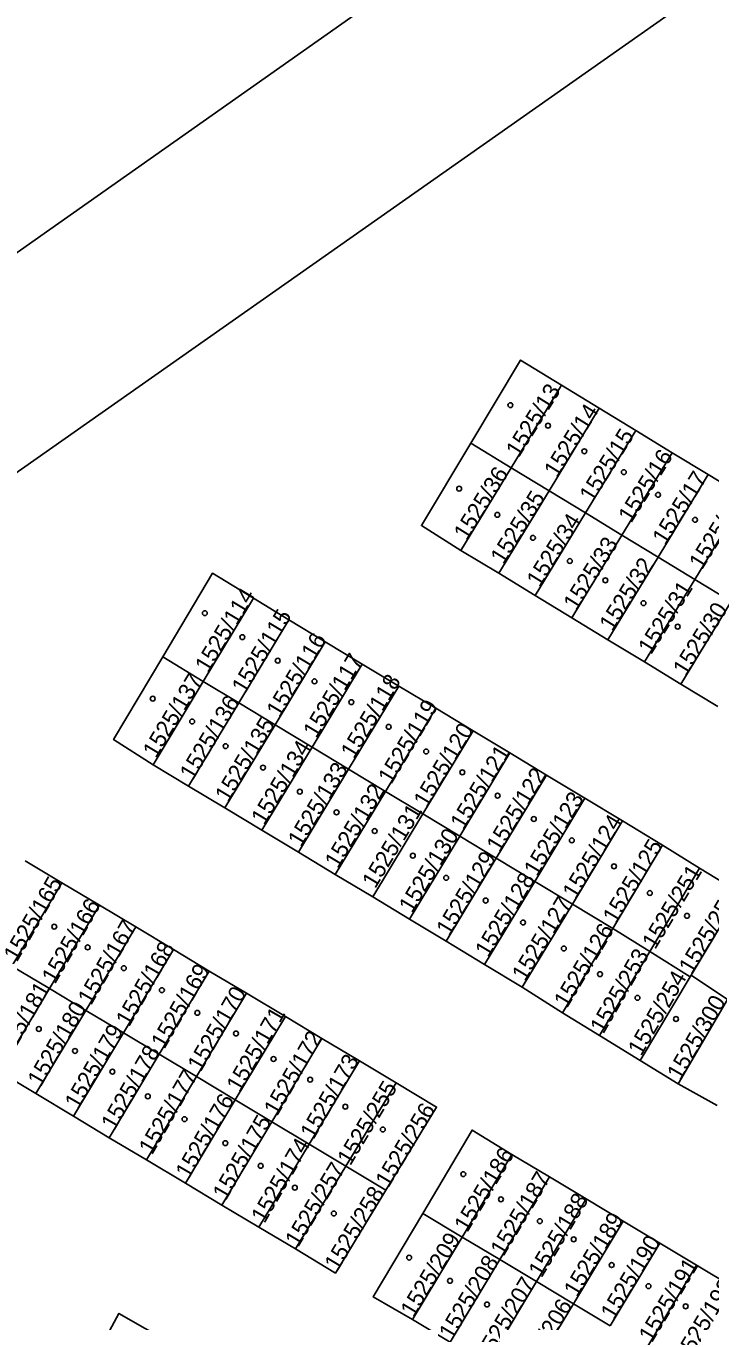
# Model space of a CAD drawing. Extents: x -869103 to -863415, y -1015889 to -1012477.
# Drawn here: x -865800.6 to -865751.4, y -1014789.8 to -1014696.6 of the extents above; entities that cross this region are included whole.
import ezdxf

# ---------------------------------------------------------------- set-up
doc = ezdxf.new("R2010")
doc.units = 0
for name, color, linetype in [('Hranice parcel', 7, 'Continuous'), ('Parcelní čísla', 7, 'Continuous'), ('Značky budov', 7, 'Continuous')]:
    doc.layers.add(name, color=color, linetype=linetype)

msp = doc.modelspace()

# ---------------------------------------------------------------- linework, layer by layer
at = {"layer": 'Hranice parcel'}
for p, q in [((-865853.7, -1014749.91), (-865763.23, -1014686.1)), ((-865742.97, -1014687.75), (-865841.79, -1014757.22)), ((-865765.71, -1014728.4), (-865762.09, -1014722.46)), ((-865759.38, -1014724.11), (-865762.09, -1014722.46)), ((-865762.99, -1014730.05), (-865759.38, -1014724.11)), ((-865756.75, -1014725.71), (-865759.38, -1014724.11)), ((-865760.36, -1014731.65), (-865756.75, -1014725.71)), ((-865754.13, -1014727.31), (-865756.75, -1014725.71)), ((-865768.62, -1014726.62), (-865765.71, -1014728.4)), ((-865757.75, -1014733.24), (-865754.13, -1014727.31)), ((-865751.54, -1014728.89), (-865754.13, -1014727.31)), ((-865765.71, -1014728.4), (-865769.32, -1014734.34)), ((-865765.71, -1014728.4), (-865762.99, -1014730.05)), ((-865755.15, -1014734.82), (-865751.54, -1014728.89)), ((-865748.9, -1014730.49), (-865751.54, -1014728.89)), ((-865762.99, -1014730.05), (-865766.61, -1014735.99)), ((-865762.99, -1014730.05), (-865760.36, -1014731.65)), ((-865752.51, -1014736.43), (-865748.9, -1014730.49)), ((-865760.36, -1014731.65), (-865763.98, -1014737.59)), ((-865760.36, -1014731.65), (-865757.75, -1014733.24)), ((-865757.75, -1014733.24), (-865761.36, -1014739.19)), ((-865757.75, -1014733.24), (-865755.15, -1014734.82)), ((-865769.32, -1014734.34), (-865766.61, -1014735.99)), ((-865755.15, -1014734.82), (-865758.77, -1014740.77)), ((-865755.15, -1014734.82), (-865752.51, -1014736.43)), ((-865766.61, -1014735.99), (-865763.98, -1014737.59)), ((-865752.51, -1014736.43), (-865756.13, -1014742.37)), ((-865752.51, -1014736.43), (-865749.9, -1014738.02)), ((-865763.98, -1014737.59), (-865761.36, -1014739.19)), ((-865787.85, -1014743.77), (-865784.24, -1014737.79)), ((-865781.69, -1014739.33), (-865784.24, -1014737.79)), ((-865749.9, -1014738.02), (-865753.52, -1014743.96)), ((-865785.3, -1014745.31), (-865781.69, -1014739.33)), ((-865779.08, -1014740.91), (-865781.69, -1014739.33)), ((-865761.36, -1014739.19), (-865758.77, -1014740.77)), ((-865782.69, -1014746.89), (-865779.08, -1014740.91)), ((-865776.42, -1014742.52), (-865779.08, -1014740.91)), ((-865758.77, -1014740.77), (-865756.13, -1014742.37)), ((-865790.77, -1014742.01), (-865787.85, -1014743.77)), ((-865780.02, -1014748.5), (-865776.42, -1014742.52)), ((-865773.8, -1014744.1), (-865776.42, -1014742.52)), ((-865756.13, -1014742.37), (-865753.52, -1014743.96)), ((-865787.85, -1014743.77), (-865791.46, -1014749.76)), ((-865787.85, -1014743.77), (-865785.3, -1014745.31)), ((-865777.41, -1014750.08), (-865773.8, -1014744.1)), ((-865771.14, -1014745.7), (-865773.8, -1014744.1)), ((-865753.52, -1014743.96), (-865750.85, -1014745.58)), ((-865785.3, -1014745.31), (-865788.91, -1014751.3)), ((-865785.3, -1014745.31), (-865782.69, -1014746.89)), ((-865774.75, -1014751.68), (-865771.14, -1014745.7)), ((-865768.45, -1014747.32), (-865771.14, -1014745.7)), ((-865782.69, -1014746.89), (-865786.3, -1014752.87)), ((-865782.69, -1014746.89), (-865780.02, -1014748.5)), ((-865772.06, -1014753.3), (-865768.45, -1014747.32)), ((-865765.8, -1014748.92), (-865768.45, -1014747.32)), ((-865780.02, -1014748.5), (-865783.63, -1014754.48)), ((-865780.02, -1014748.5), (-865777.41, -1014750.08)), ((-865769.41, -1014754.9), (-865765.8, -1014748.92)), ((-865763.17, -1014750.51), (-865765.8, -1014748.92)), ((-865791.46, -1014749.76), (-865788.91, -1014751.3)), ((-865777.41, -1014750.08), (-865781.01, -1014756.06)), ((-865777.41, -1014750.08), (-865774.75, -1014751.68)), ((-865766.78, -1014756.49), (-865763.17, -1014750.51)), ((-865760.41, -1014752.17), (-865763.17, -1014750.51)), ((-865788.91, -1014751.3), (-865786.3, -1014752.87)), ((-865774.75, -1014751.68), (-865778.36, -1014757.66)), ((-865774.75, -1014751.68), (-865772.06, -1014753.3)), ((-865764.02, -1014758.16), (-865760.41, -1014752.17)), ((-865757.7, -1014753.81), (-865760.41, -1014752.17)), ((-865786.3, -1014752.87), (-865783.63, -1014754.48)), ((-865772.06, -1014753.3), (-865775.67, -1014759.28)), ((-865772.06, -1014753.3), (-865769.41, -1014754.9)), ((-865761.31, -1014759.79), (-865757.7, -1014753.81)), ((-865754.82, -1014755.56), (-865757.7, -1014753.81)), ((-865783.63, -1014754.48), (-865781.01, -1014756.06)), ((-865769.41, -1014754.9), (-865773.02, -1014760.88)), ((-865769.41, -1014754.9), (-865766.78, -1014756.49)), ((-865781.01, -1014756.06), (-865778.36, -1014757.66)), ((-865758.4, -1014761.55), (-865754.82, -1014755.56)), ((-865752.16, -1014757.2), (-865754.82, -1014755.56)), ((-865798.02, -1014758.26), (-865800.67, -1014756.67)), ((-865766.78, -1014756.49), (-865770.39, -1014762.47)), ((-865766.78, -1014756.49), (-865764.02, -1014758.16)), ((-865778.36, -1014757.66), (-865775.67, -1014759.28)), ((-865755.75, -1014763.21), (-865752.16, -1014757.2)), ((-865749.24, -1014759), (-865752.16, -1014757.2)), ((-865801.61, -1014764.26), (-865798.02, -1014758.26)), ((-865795.32, -1014759.88), (-865798.02, -1014758.26)), ((-865764.02, -1014758.16), (-865767.63, -1014764.14)), ((-865764.02, -1014758.16), (-865761.31, -1014759.79)), ((-865752.78, -1014764.91), (-865749.24, -1014759)), ((-865798.91, -1014765.87), (-865795.32, -1014759.88)), ((-865792.71, -1014761.44), (-865795.32, -1014759.88)), ((-865775.67, -1014759.28), (-865773.02, -1014760.88)), ((-865761.31, -1014759.79), (-865764.91, -1014765.77)), ((-865761.31, -1014759.79), (-865758.4, -1014761.55)), ((-865773.02, -1014760.88), (-865770.39, -1014762.47)), ((-865796.3, -1014767.44), (-865792.71, -1014761.44)), ((-865790, -1014763.06), (-865792.71, -1014761.44)), ((-865762.02, -1014767.62), (-865758.4, -1014761.55)), ((-865758.4, -1014761.55), (-865755.75, -1014763.21)), ((-865770.39, -1014762.47), (-865767.63, -1014764.14)), ((-865793.59, -1014769.06), (-865790, -1014763.06)), ((-865787.43, -1014764.61), (-865790, -1014763.06)), ((-865759.36, -1014769.25), (-865755.75, -1014763.21)), ((-865755.75, -1014763.21), (-865752.84, -1014765.02)), ((-865801.61, -1014764.26), (-865798.91, -1014765.87)), ((-865791.02, -1014770.6), (-865787.43, -1014764.61)), ((-865784.75, -1014766.21), (-865787.43, -1014764.61)), ((-865767.63, -1014764.14), (-865764.91, -1014765.77)), ((-865756.44, -1014771.04), (-865752.84, -1014765.02)), ((-865752.84, -1014765.02), (-865752.78, -1014764.91)), ((-865750.16, -1014766.65), (-865752.78, -1014764.91)), ((-865798.91, -1014765.87), (-865802.5, -1014771.87)), ((-865798.91, -1014765.87), (-865796.3, -1014767.44)), ((-865788.34, -1014772.2), (-865784.75, -1014766.21)), ((-865781.95, -1014767.88), (-865784.75, -1014766.21)), ((-865764.91, -1014765.77), (-865762.02, -1014767.62)), ((-865796.3, -1014767.44), (-865799.89, -1014773.43)), ((-865796.3, -1014767.44), (-865793.59, -1014769.06)), ((-865750.16, -1014766.65), (-865753.7, -1014772.72)), ((-865785.55, -1014773.88), (-865781.95, -1014767.88)), ((-865779.33, -1014769.46), (-865781.95, -1014767.88)), ((-865762.02, -1014767.62), (-865759.36, -1014769.25)), ((-865793.59, -1014769.06), (-865797.18, -1014775.06)), ((-865793.59, -1014769.06), (-865791.02, -1014770.6)), ((-865759.36, -1014769.25), (-865756.44, -1014771.04)), ((-865782.92, -1014775.45), (-865779.33, -1014769.46)), ((-865776.62, -1014771.08), (-865779.33, -1014769.46)), ((-865791.02, -1014770.6), (-865794.61, -1014776.6)), ((-865791.02, -1014770.6), (-865788.34, -1014772.2)), ((-865780.24, -1014777.06), (-865776.62, -1014771.08)), ((-865773.98, -1014772.66), (-865776.62, -1014771.08)), ((-865756.44, -1014771.04), (-865753.7, -1014772.72)), ((-865802.5, -1014771.87), (-865799.89, -1014773.43)), ((-865788.34, -1014772.2), (-865791.93, -1014778.2)), ((-865788.34, -1014772.2), (-865785.55, -1014773.88)), ((-865777.61, -1014778.64), (-865773.98, -1014772.66)), ((-865753.7, -1014772.72), (-865750.9, -1014774.29)), ((-865799.89, -1014773.43), (-865797.18, -1014775.06)), ((-865785.55, -1014773.88), (-865789.14, -1014779.87)), ((-865785.55, -1014773.88), (-865782.92, -1014775.45)), ((-865797.18, -1014775.06), (-865794.61, -1014776.6)), ((-865782.92, -1014775.45), (-865786.51, -1014781.45)), ((-865782.92, -1014775.45), (-865780.24, -1014777.06)), ((-865794.61, -1014776.6), (-865791.93, -1014778.2)), ((-865783.85, -1014783.03), (-865780.24, -1014777.06)), ((-865780.24, -1014777.06), (-865777.61, -1014778.64)), ((-865791.93, -1014778.2), (-865789.14, -1014779.87)), ((-865769.23, -1014783.75), (-865765.66, -1014777.81)), ((-865762.96, -1014779.43), (-865765.66, -1014777.81)), ((-865781.23, -1014784.61), (-865777.61, -1014778.64)), ((-865777.61, -1014778.64), (-865774.72, -1014780.37)), ((-865766.53, -1014785.37), (-865762.96, -1014779.43)), ((-865760.33, -1014781.01), (-865762.96, -1014779.43)), ((-865789.14, -1014779.87), (-865786.51, -1014781.45)), ((-865763.9, -1014786.95), (-865760.33, -1014781.01)), ((-865757.67, -1014782.61), (-865760.33, -1014781.01)), ((-865786.51, -1014781.45), (-865783.85, -1014783.03)), ((-865772.06, -1014782.05), (-865769.23, -1014783.75)), ((-865783.85, -1014783.03), (-865781.23, -1014784.61)), ((-865761.24, -1014788.55), (-865757.67, -1014782.61)), ((-865755.02, -1014784.2), (-865757.67, -1014782.61)), ((-865769.23, -1014783.75), (-865772.8, -1014789.69)), ((-865769.23, -1014783.75), (-865766.53, -1014785.37)), ((-865758.59, -1014790.14), (-865755.02, -1014784.2)), ((-865752.38, -1014785.78), (-865755.02, -1014784.2)), ((-865766.53, -1014785.37), (-865770.1, -1014791.31)), ((-865766.53, -1014785.37), (-865763.9, -1014786.95)), ((-865755.95, -1014791.72), (-865752.38, -1014785.78)), ((-865749.71, -1014787.39), (-865752.38, -1014785.78)), ((-865763.9, -1014786.95), (-865767.47, -1014792.9)), ((-865763.9, -1014786.95), (-865761.24, -1014788.55)), ((-865761.24, -1014788.55), (-865764.81, -1014794.49)), ((-865761.24, -1014788.55), (-865758.59, -1014790.14)), ((-865772.8, -1014789.69), (-865770.1, -1014791.31))]:
    msp.add_line(p, q, dxfattribs=at)
for points in [[(-865762.09, -1014722.46), (-865765.04, -1014720.65), (-865768.62, -1014726.62)], [(-865768.62, -1014726.62), (-865772.17, -1014732.56), (-865769.32, -1014734.34)], [(-865784.24, -1014737.79), (-865787.2, -1014735.99), (-865790.77, -1014742.01)], [(-865790.77, -1014742.01), (-865794.3, -1014747.96), (-865791.46, -1014749.76)], [(-865774.72, -1014780.37), (-865771.08, -1014774.4), (-865773.98, -1014772.66)], [(-865765.66, -1014777.81), (-865768.52, -1014776.05), (-865772.06, -1014782.05)], [(-865781.23, -1014784.61), (-865778.35, -1014786.34), (-865774.72, -1014780.37)], [(-865772.06, -1014782.05), (-865775.63, -1014788.06), (-865772.8, -1014789.69)], [(-865790.14, -1014791.4), (-865793.92, -1014789.25), (-865797.23, -1014795.39)]]:
    msp.add_lwpolyline(points, dxfattribs=at)
at = {"layer": 'Značky budov'}
for centre in [(-865765.767, -1014723.889), (-865763.067, -1014725.369), (-865760.447, -1014727.209), (-865757.607, -1014728.709), (-865769.447, -1014729.899), (-865755.147, -1014730.339), (-865766.707, -1014731.779), (-865752.487, -1014732.139), (-865764.147, -1014733.439), (-865761.497, -1014735.109), (-865758.937, -1014736.499), (-865756.197, -1014738.139), (-865787.737, -1014738.859), (-865785.047, -1014740.589), (-865753.737, -1014739.829), (-865782.497, -1014742.279), (-865779.857, -1014743.769), (-865791.487, -1014745.009), (-865777.207, -1014745.259), (-865788.647, -1014746.649), (-865774.517, -1014747.039), (-865786.247, -1014748.429), (-865771.827, -1014748.809), (-865783.557, -1014749.969), (-865769.227, -1014750.309), (-865780.907, -1014751.699), (-865766.687, -1014751.989), (-865778.267, -1014753.189), (-865775.527, -1014754.539), (-865764.087, -1014753.669), (-865761.347, -1014755.209), (-865772.787, -1014756.309), (-865758.317, -1014757.079), (-865770.387, -1014757.899), (-865755.737, -1014758.999), (-865767.547, -1014759.539), (-865753.067, -1014760.639), (-865798.567, -1014761.419), (-865764.857, -1014761.119), (-865796.167, -1014762.909), (-865761.927, -1014762.989), (-865793.567, -1014764.399), (-865759.327, -1014764.839), (-865790.827, -1014765.989), (-865756.627, -1014766.539), (-865788.277, -1014767.619), (-865753.857, -1014768.059), (-865799.677, -1014768.779), (-865785.497, -1014769.109), (-865797.077, -1014770.359), (-865782.797, -1014770.939), (-865794.387, -1014771.849), (-865780.167, -1014772.429), (-865791.837, -1014773.629), (-865777.637, -1014774.369), (-865789.197, -1014775.269), (-865774.937, -1014776.009), (-865786.267, -1014776.999), (-865783.727, -1014778.629), (-865769.157, -1014779.229), (-865781.267, -1014780.199), (-865766.447, -1014781.039), (-865778.467, -1014782.059), (-865763.647, -1014782.609), (-865761.217, -1014783.919), (-865773.047, -1014785.229), (-865758.487, -1014785.769), (-865770.107, -1014786.899), (-865755.837, -1014787.289), (-865767.447, -1014788.609), (-865753.167, -1014788.739)]:
    msp.add_circle(centre, 0.175, dxfattribs=at)

# ---------------------------------------------------------------- texts
at = {"layer": 'Parcelní čísla'}
for s, rotation, p in [('1525/13', 58, (-865765.165, -1014727.715)), ('1525/14', 58, (-865762.425, -1014729.165)), ('1525/15', 58, (-865759.875, -1014730.945)), ('1525/16', 58, (-865757.085, -1014732.435)), ('1525/36', 58, (-865768.915, -1014733.685)), ('1525/17', 58, (-865754.635, -1014734.015)), ('1525/35', 58, (-865766.275, -1014735.415)), ('1525/18', 58, (-865751.995, -1014735.795)), ('1525/34', 58, (-865763.675, -1014737.055)), ('1525/33', 58, (-865761.035, -1014738.735)), ('1525/32', 58, (-865758.445, -1014740.225)), ('1525/31', 58, (-865755.655, -1014741.905)), ('1525/114', 59, (-865787.509, -1014743.206)), ('1525/115', 59, (-865784.869, -1014744.736)), ('1525/30', 58, (-865753.155, -1014743.445)), ('1525/116', 59, (-865782.369, -1014746.426)), ('1525/117', 59, (-865779.729, -1014747.916)), ('1525/137', 59, (-865791.259, -1014749.356)), ('1525/118', 59, (-865777.029, -1014749.406)), ('1525/136', 59, (-865788.609, -1014750.946)), ('1525/119', 59, (-865774.339, -1014751.236)), ('1525/135', 59, (-865786.069, -1014752.526)), ('1525/120', 59, (-865771.789, -1014752.916)), ('1525/134', 59, (-865783.469, -1014754.166)), ('1525/121', 59, (-865769.149, -1014754.506)), ('1525/133', 59, (-865780.829, -1014755.746)), ('1525/122', 59, (-865766.549, -1014756.136)), ('1525/132', 59, (-865778.179, -1014757.296)), ('1525/123', 59, (-865763.859, -1014757.866)), ('1525/131', 59, (-865775.489, -1014758.736)), ('1525/124', 59, (-865761.079, -1014759.506)), ('1525/130', 59, (-865772.849, -1014760.506)), ('1525/125', 59, (-865758.189, -1014761.276)), ('1525/129', 59, (-865770.159, -1014762.146)), ('1525/251', 59, (-865755.359, -1014763.116)), ('1525/165', 60, (-865801.254, -1014764.017)), ('1525/128', 59, (-865767.369, -1014763.686)), ('1525/252', 59, (-865752.719, -1014764.896)), ('1525/166', 60, (-865798.514, -1014765.607)), ('1525/127', 59, (-865764.719, -1014765.416)), ('1525/167', 60, (-865795.924, -1014767.137)), ('1525/126', 59, (-865761.699, -1014767.336)), ('1525/168', 60, (-865793.184, -1014768.677)), ('1525/253', 60, (-865759.084, -1014769.197)), ('1525/169', 60, (-865790.654, -1014770.287)), ('1525/254', 60, (-865756.364, -1014770.787)), ('1525/181', 60, (-865802.154, -1014771.577)), ('1525/170', 60, (-865788.034, -1014771.917)), ('1525/300', 60, (-865753.554, -1014772.547)), ('1525/180', 60, (-865799.534, -1014772.997)), ('1525/171', 60, (-865785.234, -1014773.397)), ('1525/179', 60, (-865796.864, -1014774.627)), ('1525/172', 60, (-865782.544, -1014775.107)), ('1525/178', 60, (-865794.244, -1014776.137)), ('1525/173', 60, (-865779.924, -1014776.787)), ('1525/177', 60, (-865791.534, -1014777.897)), ('1525/255', 59, (-865777.279, -1014778.676)), ('1525/176', 60, (-865788.894, -1014779.627)), ('1525/256', 59, (-865774.539, -1014780.256)), ('1525/175', 60, (-865786.224, -1014781.167)), ('1525/174', 60, (-865783.454, -1014782.827)), ('1525/186', 59, (-865768.869, -1014783.476)), ('1525/257', 59, (-865781.029, -1014784.536)), ('1525/187', 59, (-865766.269, -1014785.206)), ('1525/258', 59, (-865778.199, -1014786.256)), ('1525/188', 59, (-865763.529, -1014786.746)), ('1525/189', 59, (-865760.989, -1014788.136)), ('1525/209', 59, (-865772.729, -1014789.586)), ('1525/190', 59, (-865758.339, -1014789.776)), ('1525/208', 59, (-865769.969, -1014791.216)), ('1525/191', 59, (-865755.599, -1014791.416)), ('1525/207', 59, (-865767.349, -1014792.786)), ('1525/192', 59, (-865753.049, -1014792.896)), ('1525/206', 59, (-865764.689, -1014794.356))]:
    msp.add_text(s, height=1.19, rotation=rotation, dxfattribs=at).set_placement(p)

doc.saveas('drawing.dxf')
